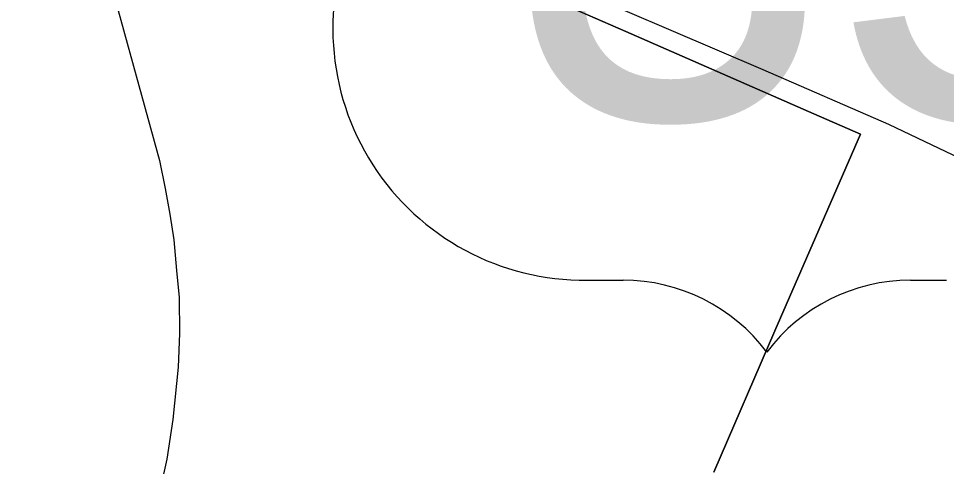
# Model space of a CAD drawing. Extents: x 0 to 34, y 0 to 22.
# Drawn here: x 2.3975 to 2.6812, y 19.0341 to 19.1712 of the extents above; entities that cross this region are included whole.
import ezdxf

# ---------------------------------------------------------------- set-up
doc = ezdxf.new("R2010")
doc.units = 0
for name, color, linetype in [('GM_X_City_Street', 7, 'Continuous'), ('GM_X_Corporation', 7, 'Continuous'), ('GM_X_Rail_Line', 7, 'Continuous'), ('GM_X_US_Location', 7, 'Continuous'), ('GM_X_US_Shield', 7, 'Continuous')]:
    doc.layers.add(name, color=color, linetype=linetype)

msp = doc.modelspace()

# ---------------------------------------------------------------- linework, layer by layer
at = {"layer": 'GM_X_City_Street'}
msp.add_lwpolyline([(2.4177744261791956, 19.238758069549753), (2.4256356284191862, 19.23716026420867), (2.4533859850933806, 19.226826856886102), (2.4962978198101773, 19.210565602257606), (2.5554832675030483, 19.185412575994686), (2.625101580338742, 19.155524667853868), (2.6634774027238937, 19.13879737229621), (2.691923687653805, 19.125276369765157), (2.7041150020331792, 19.118472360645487), (2.7189533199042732, 19.106945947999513), (2.736059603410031, 19.089932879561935), (2.7516932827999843, 19.06421435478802), (2.7573663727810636, 19.0535081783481), (2.7643257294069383, 19.042553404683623), (2.7894725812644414, 19.014442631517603), (2.8035279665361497, 19.004513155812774), (2.821187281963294, 18.99548461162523), (2.8321482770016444, 18.99141464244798)], dxfattribs=at)
at = {"layer": 'GM_X_Corporation'}
for points in [[(2.5620297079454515, 19.176415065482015), (2.5831768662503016, 19.167170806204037), (2.640628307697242, 19.142056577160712), (2.6549562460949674, 19.135793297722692), (2.6366371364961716, 19.09385339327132), (2.6287535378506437, 19.075596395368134), (2.6100845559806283, 19.032362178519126)], [(2.6100845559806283, 19.032362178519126), (2.6287535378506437, 19.075596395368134), (2.6366371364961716, 19.09385339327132), (2.6549562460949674, 19.135793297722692), (2.640628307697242, 19.142056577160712), (2.5831768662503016, 19.167170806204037), (2.5620297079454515, 19.176415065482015)]]:
    msp.add_lwpolyline(points, dxfattribs=at)
at = {"layer": 'GM_X_Rail_Line'}
msp.add_lwpolyline([(2.386346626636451, 19.288768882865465), (2.399801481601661, 19.263664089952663), (2.4048060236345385, 19.250291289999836), (2.410795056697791, 19.232652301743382), (2.427941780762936, 19.173664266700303), (2.440576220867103, 19.127720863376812), (2.4422991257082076, 19.119188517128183), (2.4437758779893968, 19.111312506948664), (2.445006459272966, 19.103436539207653), (2.4458269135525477, 19.094083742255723), (2.446565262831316, 19.085797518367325), (2.4467293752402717, 19.074803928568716), (2.4463191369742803, 19.064466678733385), (2.44467831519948, 19.048468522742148), (2.442873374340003, 19.03632632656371), (2.4399198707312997, 19.023117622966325), (2.4346692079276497, 19.004083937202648), (2.416291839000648, 18.948951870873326), (2.3710048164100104, 18.81210618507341)], dxfattribs=at)
at = {"layer": 'GM_X_US_Shield'}
for p, q in [((2.5713464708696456, 19.09109743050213), (2.582332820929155, 19.09109743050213)), ((2.6702236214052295, 19.09109743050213), (2.6812099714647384, 19.09109743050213))]:
    msp.add_line(p, q, dxfattribs=at)
for centre, radius, start, end in [((2.570489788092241, 19.167997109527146), 0.07690445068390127, 154.8319194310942, 270.63826363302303), ((2.582332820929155, 19.036165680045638), 0.05493175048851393, 36.86989764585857, 89.99999993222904), ((2.6702236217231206, 19.036165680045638), 0.05493175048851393, 90.00000006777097, 143.13010235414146)]:
    msp.add_arc(centre, radius, start, end, dxfattribs=at)

# ---------------------------------------------------------------- texts
at = {"layer": 'GM_X_US_Location'}
msp.add_text('35', height=0.0001893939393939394, rotation=1e-05, dxfattribs=at).set_placement((2.587113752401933, 19.166211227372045))
at = {"layer": 'GM_X_US_Shield'}
msp.add_text('35', height=0.13183620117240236, dxfattribs=at).set_placement((2.5476549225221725, 19.140536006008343))

doc.saveas('drawing.dxf')
